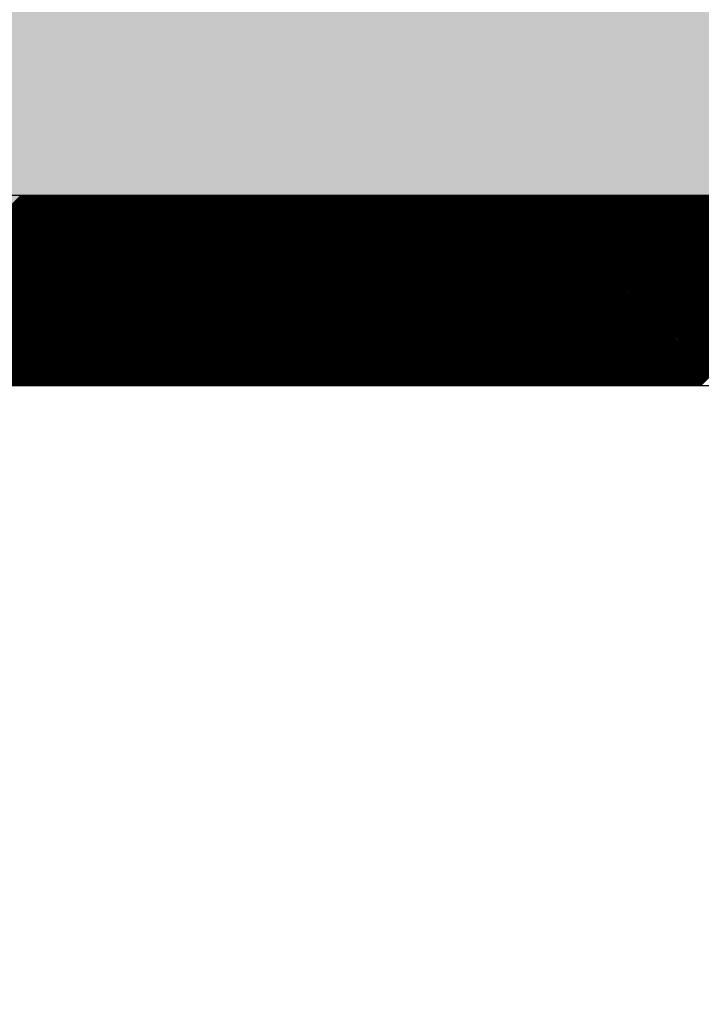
# Model space of a CAD drawing. Extents: x 3940905 to 4145695, y 925352 to 1109797.
# Tile 266 of 656: x 3980066 to 3980155, y 1099017 to 1099146. Entities that reach past the tile are written whole.
import ezdxf

# ---------------------------------------------------------------- set-up
doc = ezdxf.new("R2010")
doc.units = 0
doc.header["$LTSCALE"] = 750
doc.header["$MEASUREMENT"] = 0
doc.layers.get('0').update_dxf_attribs({"linetype": 'CONTINUOUS', "lineweight": 0})
doc.layers.add('CKD Equipments', color=252, linetype='CONTINUOUS', lineweight=0)
doc.layers.add('COLUMN', color=1, linetype='CONTINUOUS', lineweight=9)

# ---------------------------------------------------------------- blocks, each defined once
blk = doc.blocks.new('COLUMN')
at = {"layer": 'COLUMN'}
h = blk.add_hatch(color=1, dxfattribs=at)
h.dxf.hatch_style = 1
h.paths.add_polyline_path([(2683498.96, 965771.06), (2684447.96, 965771.06), (2684447.96, 965331.06), (2683498.96, 965331.06)])
h.paths.add_polyline_path([(2684237.96, 970191.06), (2683498.96, 970191.06), (2683498.96, 969191.06), (2684237.96, 969191.06)])
h.paths.add_polyline_path([(2687442.96, 969266.06), (2687037.96, 969266.06), (2687037.96, 970031.06), (2687442.96, 970031.06)])
h.paths.add_polyline_path([(2687107.96, 972041.45), (2687643.96, 972041.45), (2687643.96, 971756.06), (2687107.96, 971756.06)])
h.paths.add_polyline_path([(2683498.96, 973491.06), (2684407.96, 973491.06), (2684407.96, 973041.06), (2683498.96, 973041.06)])
h.paths.add_polyline_path([(2683648.96, 975761.06), (2683977.96, 975761.06), (2683977.96, 975211.06), (2683648.96, 975211.06)])
h.paths.add_polyline_path([(2686977.96, 975811.06), (2687727.96, 975811.06), (2687727.96, 975476.06), (2686977.96, 975476.06)])
h.paths.add_polyline_path([(2689868.96, 975851.06), (2689027.96, 975851.06), (2689027.96, 975556.06), (2689868.96, 975556.06)])
h.paths.add_polyline_path([(2686977.96, 973346.06), (2687643.96, 973346.06), (2687643.96, 973116.06), (2686977.96, 973116.06)])
h.paths.add_polyline_path([(2683823.96, 977646.06), (2684028.96, 977646.06), (2684028.96, 977211.06), (2683823.96, 977211.06)])
h.paths.add_polyline_path([(2683823.96, 979911.06), (2684103.96, 979911.06), (2684103.96, 980241.06), (2683823.96, 980241.06)])
h.paths.add_polyline_path([(2687803.96, 979891.06), (2688003.96, 979891.06), (2688003.96, 980241.06), (2687803.96, 980241.06)])
h.paths.add_polyline_path([(2691583.96, 979836.06), (2692013.96, 979836.06), (2692013.96, 980241.06), (2691583.96, 980241.06)])
h.paths.add_polyline_path([(2691695.96, 977346.06), (2692013.96, 977346.06), (2692013.96, 976786.06), (2691695.96, 976786.06)])
h.paths.add_polyline_path([(2687442.96, 965841.06), (2686812.96, 965841.06), (2686812.96, 965401.06), (2687442.96, 965401.06)])
h.paths.add_polyline_path([(2687467.96, 963421.06), (2686702.96, 963421.06), (2686702.96, 962976.06), (2687467.96, 962976.06)])
h.paths.add_polyline_path([(2684167.96, 963191.06), (2683398.96, 963191.06), (2683398.96, 962446.06), (2684167.96, 962446.06)])
h.paths.add_polyline_path([(2684447.96, 958916.06), (2683398.96, 958916.06), (2683398.96, 959356.06), (2684447.96, 959356.06)])
h.paths.add_polyline_path([(2684447.96, 957356.06), (2683413.96, 957356.06), (2683413.96, 956916.06), (2684447.96, 956916.06)])
h.paths.add_polyline_path([(2687457.96, 957436.06), (2686707.96, 957436.06), (2686707.96, 956996.06), (2687457.96, 956996.06)])
h.paths.add_polyline_path([(2687452.96, 959516.06), (2686692.96, 959516.06), (2686692.96, 959086.06), (2687452.96, 959086.06)])
h.paths.add_polyline_path([(2683413.96, 953326.06), (2684312.96, 953326.06), (2684312.96, 953776.06), (2683413.96, 953776.06)])
h.paths.add_polyline_path([(2683293.96, 952396.06), (2683767.96, 952396.06), (2683767.96, 951976.06), (2683293.96, 951976.06)])
h.paths.add_polyline_path([(2682463.96, 977841.06), (2681833.96, 977841.06), (2681833.96, 977051.06), (2682463.96, 977051.06)])
at = {"color": 2}
blk.add_lwpolyline([(2682463.96, 977841.06), (2681833.96, 977841.06), (2681833.96, 977051.06), (2682463.96, 977051.06)], close=True, dxfattribs=at)
at = {"layer": 'COLUMN', "color": 1}
blk.add_lwpolyline([(2682463.96, 977841.06), (2681833.96, 977841.06), (2681833.96, 977051.06), (2682463.96, 977051.06)], close=True, dxfattribs=at)

msp = doc.modelspace()

# ---------------------------------------------------------------- linework, layer by layer
at = {"layer": 'CKD Equipments', "lineweight": -2, "ltscale": 0.2}
for p, q in [((3980462.62, 1099123.33), (3979797.62, 1099123.33)), ((3980462.62, 1099123.33), (3979797.62, 1099123.33)), ((3980437.62, 1099098.33), (3979822.62, 1099098.33))]:
    msp.add_line(p, q, dxfattribs=at)
at = {"layer": 'CKD Equipments', "color": 43, "linetype": 'Continuous', "lineweight": -2, "ltscale": 0.2}
for p, q in [((3980041.17, 1099098.33), (3980066.17, 1099123.33)), ((3980041.34, 1099098.33), (3980066.34, 1099123.33)), ((3980041.52, 1099098.33), (3980066.52, 1099123.33)), ((3980041.7, 1099098.33), (3980066.7, 1099123.33)), ((3980041.87, 1099098.33), (3980066.87, 1099123.33)), ((3980042.05, 1099098.33), (3980067.05, 1099123.33)), ((3980042.23, 1099098.33), (3980067.23, 1099123.33)), ((3980042.4, 1099098.33), (3980067.4, 1099123.33)), ((3980042.58, 1099098.33), (3980067.58, 1099123.33)), ((3980042.76, 1099098.33), (3980067.76, 1099123.33)), ((3980042.94, 1099098.33), (3980067.94, 1099123.33)), ((3980043.11, 1099098.33), (3980068.11, 1099123.33)), ((3980043.29, 1099098.33), (3980068.29, 1099123.33)), ((3980043.47, 1099098.33), (3980068.47, 1099123.33)), ((3980043.64, 1099098.33), (3980068.64, 1099123.33)), ((3980043.82, 1099098.33), (3980068.82, 1099123.33)), ((3980044, 1099098.33), (3980069, 1099123.33)), ((3980044.17, 1099098.33), (3980069.17, 1099123.33)), ((3980044.35, 1099098.33), (3980069.35, 1099123.33)), ((3980044.53, 1099098.33), (3980069.53, 1099123.33)), ((3980044.7, 1099098.33), (3980069.7, 1099123.33)), ((3980044.88, 1099098.33), (3980069.88, 1099123.33)), ((3980045.06, 1099098.33), (3980070.06, 1099123.33)), ((3980045.23, 1099098.33), (3980070.23, 1099123.33)), ((3980045.41, 1099098.33), (3980070.41, 1099123.33)), ((3980045.59, 1099098.33), (3980070.59, 1099123.33)), ((3980045.76, 1099098.33), (3980070.76, 1099123.33)), ((3980045.94, 1099098.33), (3980070.94, 1099123.33)), ((3980046.12, 1099098.33), (3980071.12, 1099123.33)), ((3980046.29, 1099098.33), (3980071.29, 1099123.33)), ((3980046.47, 1099098.33), (3980071.47, 1099123.33)), ((3980046.65, 1099098.33), (3980071.65, 1099123.33)), ((3980046.82, 1099098.33), (3980071.82, 1099123.33)), ((3980047, 1099098.33), (3980072, 1099123.33)), ((3980047.18, 1099098.33), (3980072.18, 1099123.33)), ((3980047.35, 1099098.33), (3980072.35, 1099123.33)), ((3980047.53, 1099098.33), (3980072.53, 1099123.33)), ((3980047.71, 1099098.33), (3980072.71, 1099123.33)), ((3980047.88, 1099098.33), (3980072.88, 1099123.33)), ((3980048.06, 1099098.33), (3980073.06, 1099123.33)), ((3980048.24, 1099098.33), (3980073.24, 1099123.33)), ((3980048.42, 1099098.33), (3980073.42, 1099123.33)), ((3980048.59, 1099098.33), (3980073.59, 1099123.33)), ((3980048.77, 1099098.33), (3980073.77, 1099123.33)), ((3980048.95, 1099098.33), (3980073.95, 1099123.33)), ((3980049.12, 1099098.33), (3980074.12, 1099123.33)), ((3980049.3, 1099098.33), (3980074.3, 1099123.33)), ((3980049.48, 1099098.33), (3980074.48, 1099123.33)), ((3980049.65, 1099098.33), (3980074.65, 1099123.33)), ((3980049.83, 1099098.33), (3980074.83, 1099123.33)), ((3980050.01, 1099098.33), (3980075.01, 1099123.33)), ((3980050.18, 1099098.33), (3980075.18, 1099123.33)), ((3980050.36, 1099098.33), (3980075.36, 1099123.33)), ((3980050.54, 1099098.33), (3980075.54, 1099123.33)), ((3980050.71, 1099098.33), (3980075.71, 1099123.33)), ((3980050.89, 1099098.33), (3980075.89, 1099123.33)), ((3980051.07, 1099098.33), (3980076.07, 1099123.33)), ((3980051.24, 1099098.33), (3980076.24, 1099123.33)), ((3980051.42, 1099098.33), (3980076.42, 1099123.33)), ((3980051.6, 1099098.33), (3980076.6, 1099123.33)), ((3980051.77, 1099098.33), (3980076.77, 1099123.33)), ((3980051.95, 1099098.33), (3980076.95, 1099123.33)), ((3980052.13, 1099098.33), (3980077.13, 1099123.33)), ((3980052.3, 1099098.33), (3980077.3, 1099123.33)), ((3980052.48, 1099098.33), (3980077.48, 1099123.33)), ((3980052.66, 1099098.33), (3980077.66, 1099123.33)), ((3980052.83, 1099098.33), (3980077.83, 1099123.33)), ((3980053.01, 1099098.33), (3980078.01, 1099123.33)), ((3980053.19, 1099098.33), (3980078.19, 1099123.33)), ((3980053.36, 1099098.33), (3980078.36, 1099123.33)), ((3980053.54, 1099098.33), (3980078.54, 1099123.33)), ((3980053.72, 1099098.33), (3980078.72, 1099123.33)), ((3980053.9, 1099098.33), (3980078.9, 1099123.33)), ((3980054.07, 1099098.33), (3980079.07, 1099123.33)), ((3980054.25, 1099098.33), (3980079.25, 1099123.33)), ((3980054.43, 1099098.33), (3980079.43, 1099123.33)), ((3980054.6, 1099098.33), (3980079.6, 1099123.33)), ((3980054.78, 1099098.33), (3980079.78, 1099123.33)), ((3980054.96, 1099098.33), (3980079.96, 1099123.33)), ((3980055.13, 1099098.33), (3980080.13, 1099123.33)), ((3980055.31, 1099098.33), (3980080.31, 1099123.33)), ((3980055.49, 1099098.33), (3980080.49, 1099123.33)), ((3980055.66, 1099098.33), (3980080.66, 1099123.33)), ((3980055.84, 1099098.33), (3980080.84, 1099123.33)), ((3980056.02, 1099098.33), (3980081.02, 1099123.33)), ((3980056.19, 1099098.33), (3980081.19, 1099123.33)), ((3980056.37, 1099098.33), (3980081.37, 1099123.33)), ((3980056.55, 1099098.33), (3980081.55, 1099123.33)), ((3980056.72, 1099098.33), (3980081.72, 1099123.33)), ((3980056.9, 1099098.33), (3980081.9, 1099123.33)), ((3980057.08, 1099098.33), (3980082.08, 1099123.33)), ((3980057.25, 1099098.33), (3980082.25, 1099123.33)), ((3980057.43, 1099098.33), (3980082.43, 1099123.33)), ((3980057.61, 1099098.33), (3980082.61, 1099123.33)), ((3980057.78, 1099098.33), (3980082.78, 1099123.33)), ((3980057.96, 1099098.33), (3980082.96, 1099123.33)), ((3980058.14, 1099098.33), (3980083.14, 1099123.33)), ((3980058.31, 1099098.33), (3980083.31, 1099123.33)), ((3980058.49, 1099098.33), (3980083.49, 1099123.33)), ((3980058.67, 1099098.33), (3980083.67, 1099123.33)), ((3980058.85, 1099098.33), (3980083.85, 1099123.33)), ((3980059.02, 1099098.33), (3980084.02, 1099123.33)), ((3980059.2, 1099098.33), (3980084.2, 1099123.33)), ((3980059.38, 1099098.33), (3980084.38, 1099123.33)), ((3980059.55, 1099098.33), (3980084.55, 1099123.33)), ((3980059.73, 1099098.33), (3980084.73, 1099123.33)), ((3980059.91, 1099098.33), (3980084.91, 1099123.33)), ((3980060.08, 1099098.33), (3980085.08, 1099123.33)), ((3980060.26, 1099098.33), (3980085.26, 1099123.33)), ((3980060.44, 1099098.33), (3980085.44, 1099123.33)), ((3980060.61, 1099098.33), (3980085.61, 1099123.33)), ((3980060.79, 1099098.33), (3980085.79, 1099123.33)), ((3980060.97, 1099098.33), (3980085.97, 1099123.33)), ((3980061.14, 1099098.33), (3980086.14, 1099123.33)), ((3980061.32, 1099098.33), (3980086.32, 1099123.33)), ((3980061.5, 1099098.33), (3980086.5, 1099123.33)), ((3980061.67, 1099098.33), (3980086.67, 1099123.33)), ((3980061.85, 1099098.33), (3980086.85, 1099123.33)), ((3980062.03, 1099098.33), (3980087.03, 1099123.33)), ((3980062.2, 1099098.33), (3980087.2, 1099123.33)), ((3980062.38, 1099098.33), (3980087.38, 1099123.33)), ((3980062.56, 1099098.33), (3980087.56, 1099123.33)), ((3980062.73, 1099098.33), (3980087.73, 1099123.33)), ((3980062.91, 1099098.33), (3980087.91, 1099123.33)), ((3980063.09, 1099098.33), (3980088.09, 1099123.33)), ((3980063.26, 1099098.33), (3980088.26, 1099123.33)), ((3980063.44, 1099098.33), (3980088.44, 1099123.33)), ((3980063.62, 1099098.33), (3980088.62, 1099123.33)), ((3980063.79, 1099098.33), (3980088.79, 1099123.33)), ((3980063.97, 1099098.33), (3980088.97, 1099123.33)), ((3980064.15, 1099098.33), (3980089.15, 1099123.33)), ((3980064.33, 1099098.33), (3980089.33, 1099123.33)), ((3980064.5, 1099098.33), (3980089.5, 1099123.33)), ((3980064.68, 1099098.33), (3980089.68, 1099123.33)), ((3980064.86, 1099098.33), (3980089.86, 1099123.33)), ((3980065.03, 1099098.33), (3980090.03, 1099123.33)), ((3980065.21, 1099098.33), (3980090.21, 1099123.33)), ((3980065.39, 1099098.33), (3980090.39, 1099123.33)), ((3980065.56, 1099098.33), (3980090.56, 1099123.33)), ((3980065.74, 1099098.33), (3980090.74, 1099123.33)), ((3980065.92, 1099098.33), (3980090.92, 1099123.33)), ((3980066.09, 1099098.33), (3980091.09, 1099123.33)), ((3980066.27, 1099098.33), (3980091.27, 1099123.33)), ((3980066.45, 1099098.33), (3980091.45, 1099123.33)), ((3980066.62, 1099098.33), (3980091.62, 1099123.33)), ((3980066.8, 1099098.33), (3980091.8, 1099123.33)), ((3980066.98, 1099098.33), (3980091.98, 1099123.33)), ((3980067.15, 1099098.33), (3980092.15, 1099123.33)), ((3980067.33, 1099098.33), (3980092.33, 1099123.33)), ((3980067.51, 1099098.33), (3980092.51, 1099123.33)), ((3980067.68, 1099098.33), (3980092.68, 1099123.33)), ((3980067.86, 1099098.33), (3980092.86, 1099123.33)), ((3980068.04, 1099098.33), (3980093.04, 1099123.33)), ((3980068.21, 1099098.33), (3980093.21, 1099123.33)), ((3980068.39, 1099098.33), (3980093.39, 1099123.33)), ((3980068.57, 1099098.33), (3980093.57, 1099123.33)), ((3980068.74, 1099098.33), (3980093.74, 1099123.33)), ((3980068.92, 1099098.33), (3980093.92, 1099123.33)), ((3980069.1, 1099098.33), (3980094.1, 1099123.33)), ((3980069.27, 1099098.33), (3980094.27, 1099123.33)), ((3980069.45, 1099098.33), (3980094.45, 1099123.33)), ((3980069.63, 1099098.33), (3980094.63, 1099123.33)), ((3980069.81, 1099098.33), (3980094.81, 1099123.33)), ((3980069.98, 1099098.33), (3980094.98, 1099123.33)), ((3980070.16, 1099098.33), (3980095.16, 1099123.33)), ((3980070.34, 1099098.33), (3980095.34, 1099123.33)), ((3980070.51, 1099098.33), (3980095.51, 1099123.33)), ((3980070.69, 1099098.33), (3980095.69, 1099123.33)), ((3980070.87, 1099098.33), (3980095.87, 1099123.33)), ((3980071.04, 1099098.33), (3980096.04, 1099123.33)), ((3980071.22, 1099098.33), (3980096.22, 1099123.33)), ((3980071.4, 1099098.33), (3980096.4, 1099123.33)), ((3980071.57, 1099098.33), (3980096.57, 1099123.33)), ((3980071.75, 1099098.33), (3980096.75, 1099123.33)), ((3980071.93, 1099098.33), (3980096.93, 1099123.33)), ((3980072.1, 1099098.33), (3980097.1, 1099123.33)), ((3980072.28, 1099098.33), (3980097.28, 1099123.33)), ((3980072.46, 1099098.33), (3980097.46, 1099123.33)), ((3980072.63, 1099098.33), (3980097.63, 1099123.33)), ((3980072.81, 1099098.33), (3980097.81, 1099123.33)), ((3980072.99, 1099098.33), (3980097.99, 1099123.33)), ((3980073.16, 1099098.33), (3980098.16, 1099123.33)), ((3980073.34, 1099098.33), (3980098.34, 1099123.33)), ((3980073.52, 1099098.33), (3980098.52, 1099123.33)), ((3980073.69, 1099098.33), (3980098.69, 1099123.33)), ((3980073.87, 1099098.33), (3980098.87, 1099123.33)), ((3980074.05, 1099098.33), (3980099.05, 1099123.33)), ((3980074.22, 1099098.33), (3980099.22, 1099123.33)), ((3980074.4, 1099098.33), (3980099.4, 1099123.33)), ((3980074.58, 1099098.33), (3980099.58, 1099123.33)), ((3980074.75, 1099098.33), (3980099.75, 1099123.33)), ((3980074.93, 1099098.33), (3980099.93, 1099123.33)), ((3980075.11, 1099098.33), (3980100.11, 1099123.33)), ((3980075.29, 1099098.33), (3980100.29, 1099123.33)), ((3980075.46, 1099098.33), (3980100.46, 1099123.33)), ((3980075.64, 1099098.33), (3980100.64, 1099123.33)), ((3980075.82, 1099098.33), (3980100.82, 1099123.33)), ((3980075.99, 1099098.33), (3980100.99, 1099123.33)), ((3980076.17, 1099098.33), (3980101.17, 1099123.33)), ((3980076.35, 1099098.33), (3980101.35, 1099123.33)), ((3980076.52, 1099098.33), (3980101.52, 1099123.33)), ((3980076.7, 1099098.33), (3980101.7, 1099123.33)), ((3980076.88, 1099098.33), (3980101.88, 1099123.33)), ((3980077.05, 1099098.33), (3980102.05, 1099123.33)), ((3980077.23, 1099098.33), (3980102.23, 1099123.33)), ((3980077.41, 1099098.33), (3980102.41, 1099123.33)), ((3980077.58, 1099098.33), (3980102.58, 1099123.33)), ((3980077.76, 1099098.33), (3980102.76, 1099123.33)), ((3980077.94, 1099098.33), (3980102.94, 1099123.33)), ((3980078.11, 1099098.33), (3980103.11, 1099123.33)), ((3980078.29, 1099098.33), (3980103.29, 1099123.33)), ((3980078.47, 1099098.33), (3980103.47, 1099123.33)), ((3980078.64, 1099098.33), (3980103.64, 1099123.33)), ((3980078.82, 1099098.33), (3980103.82, 1099123.33)), ((3980079, 1099098.33), (3980104, 1099123.33)), ((3980079.17, 1099098.33), (3980104.17, 1099123.33)), ((3980079.35, 1099098.33), (3980104.35, 1099123.33)), ((3980079.53, 1099098.33), (3980104.53, 1099123.33)), ((3980079.7, 1099098.33), (3980104.7, 1099123.33)), ((3980079.88, 1099098.33), (3980104.88, 1099123.33)), ((3980080.06, 1099098.33), (3980105.06, 1099123.33)), ((3980080.24, 1099098.33), (3980105.24, 1099123.33)), ((3980080.41, 1099098.33), (3980105.41, 1099123.33)), ((3980080.59, 1099098.33), (3980105.59, 1099123.33)), ((3980080.77, 1099098.33), (3980105.77, 1099123.33)), ((3980080.94, 1099098.33), (3980105.94, 1099123.33)), ((3980081.12, 1099098.33), (3980106.12, 1099123.33)), ((3980081.3, 1099098.33), (3980106.3, 1099123.33)), ((3980081.47, 1099098.33), (3980106.47, 1099123.33)), ((3980081.65, 1099098.33), (3980106.65, 1099123.33)), ((3980081.83, 1099098.33), (3980106.83, 1099123.33)), ((3980082, 1099098.33), (3980107, 1099123.33)), ((3980082.18, 1099098.33), (3980107.18, 1099123.33)), ((3980082.36, 1099098.33), (3980107.36, 1099123.33)), ((3980082.53, 1099098.33), (3980107.53, 1099123.33)), ((3980082.71, 1099098.33), (3980107.71, 1099123.33)), ((3980082.89, 1099098.33), (3980107.89, 1099123.33)), ((3980083.06, 1099098.33), (3980108.06, 1099123.33)), ((3980083.24, 1099098.33), (3980108.24, 1099123.33)), ((3980083.42, 1099098.33), (3980108.42, 1099123.33)), ((3980083.59, 1099098.33), (3980108.59, 1099123.33)), ((3980083.77, 1099098.33), (3980108.77, 1099123.33)), ((3980083.95, 1099098.33), (3980108.95, 1099123.33)), ((3980084.12, 1099098.33), (3980109.12, 1099123.33)), ((3980084.3, 1099098.33), (3980109.3, 1099123.33)), ((3980084.48, 1099098.33), (3980109.48, 1099123.33)), ((3980084.65, 1099098.33), (3980109.65, 1099123.33)), ((3980084.83, 1099098.33), (3980109.83, 1099123.33)), ((3980085.01, 1099098.33), (3980110.01, 1099123.33)), ((3980085.18, 1099098.33), (3980110.18, 1099123.33)), ((3980085.36, 1099098.33), (3980110.36, 1099123.33)), ((3980085.54, 1099098.33), (3980110.54, 1099123.33)), ((3980085.72, 1099098.33), (3980110.72, 1099123.33)), ((3980085.89, 1099098.33), (3980110.89, 1099123.33)), ((3980086.07, 1099098.33), (3980111.07, 1099123.33)), ((3980086.25, 1099098.33), (3980111.25, 1099123.33)), ((3980086.42, 1099098.33), (3980111.42, 1099123.33)), ((3980086.6, 1099098.33), (3980111.6, 1099123.33)), ((3980086.78, 1099098.33), (3980111.78, 1099123.33)), ((3980086.95, 1099098.33), (3980111.95, 1099123.33)), ((3980087.13, 1099098.33), (3980112.13, 1099123.33)), ((3980087.31, 1099098.33), (3980112.31, 1099123.33)), ((3980087.48, 1099098.33), (3980112.48, 1099123.33)), ((3980087.66, 1099098.33), (3980112.66, 1099123.33)), ((3980087.84, 1099098.33), (3980112.84, 1099123.33)), ((3980088.01, 1099098.33), (3980113.01, 1099123.33)), ((3980088.19, 1099098.33), (3980113.19, 1099123.33)), ((3980088.37, 1099098.33), (3980113.37, 1099123.33)), ((3980088.54, 1099098.33), (3980113.54, 1099123.33)), ((3980088.72, 1099098.33), (3980113.72, 1099123.33)), ((3980088.9, 1099098.33), (3980113.9, 1099123.33)), ((3980089.07, 1099098.33), (3980114.07, 1099123.33)), ((3980089.25, 1099098.33), (3980114.25, 1099123.33)), ((3980089.43, 1099098.33), (3980114.43, 1099123.33)), ((3980089.6, 1099098.33), (3980114.6, 1099123.33)), ((3980089.78, 1099098.33), (3980114.78, 1099123.33)), ((3980089.96, 1099098.33), (3980114.96, 1099123.33)), ((3980090.13, 1099098.33), (3980115.13, 1099123.33)), ((3980090.31, 1099098.33), (3980115.31, 1099123.33)), ((3980090.49, 1099098.33), (3980115.49, 1099123.33)), ((3980090.66, 1099098.33), (3980115.66, 1099123.33)), ((3980090.84, 1099098.33), (3980115.84, 1099123.33)), ((3980091.02, 1099098.33), (3980116.02, 1099123.33)), ((3980091.2, 1099098.33), (3980116.2, 1099123.33)), ((3980091.37, 1099098.33), (3980116.37, 1099123.33)), ((3980091.55, 1099098.33), (3980116.55, 1099123.33)), ((3980091.73, 1099098.33), (3980116.73, 1099123.33)), ((3980091.9, 1099098.33), (3980116.9, 1099123.33)), ((3980092.08, 1099098.33), (3980117.08, 1099123.33)), ((3980092.26, 1099098.33), (3980117.26, 1099123.33)), ((3980092.43, 1099098.33), (3980117.43, 1099123.33)), ((3980092.61, 1099098.33), (3980117.61, 1099123.33)), ((3980092.79, 1099098.33), (3980117.79, 1099123.33)), ((3980092.96, 1099098.33), (3980117.96, 1099123.33)), ((3980093.14, 1099098.33), (3980118.14, 1099123.33)), ((3980093.32, 1099098.33), (3980118.32, 1099123.33)), ((3980093.49, 1099098.33), (3980118.49, 1099123.33)), ((3980093.67, 1099098.33), (3980118.67, 1099123.33)), ((3980093.85, 1099098.33), (3980118.85, 1099123.33)), ((3980094.02, 1099098.33), (3980119.02, 1099123.33)), ((3980094.2, 1099098.33), (3980119.2, 1099123.33)), ((3980094.38, 1099098.33), (3980119.38, 1099123.33)), ((3980094.55, 1099098.33), (3980119.55, 1099123.33)), ((3980094.73, 1099098.33), (3980119.73, 1099123.33)), ((3980094.91, 1099098.33), (3980119.91, 1099123.33)), ((3980095.08, 1099098.33), (3980120.08, 1099123.33)), ((3980095.26, 1099098.33), (3980120.26, 1099123.33)), ((3980095.44, 1099098.33), (3980120.44, 1099123.33)), ((3980095.61, 1099098.33), (3980120.61, 1099123.33)), ((3980095.79, 1099098.33), (3980120.79, 1099123.33)), ((3980095.97, 1099098.33), (3980120.97, 1099123.33)), ((3980096.14, 1099098.33), (3980121.14, 1099123.33)), ((3980096.32, 1099098.33), (3980121.32, 1099123.33)), ((3980096.5, 1099098.33), (3980121.5, 1099123.33)), ((3980096.68, 1099098.33), (3980121.68, 1099123.33)), ((3980096.85, 1099098.33), (3980121.85, 1099123.33)), ((3980097.03, 1099098.33), (3980122.03, 1099123.33)), ((3980097.21, 1099098.33), (3980122.21, 1099123.33)), ((3980097.38, 1099098.33), (3980122.38, 1099123.33)), ((3980097.56, 1099098.33), (3980122.56, 1099123.33)), ((3980097.74, 1099098.33), (3980122.74, 1099123.33)), ((3980097.91, 1099098.33), (3980122.91, 1099123.33)), ((3980098.09, 1099098.33), (3980123.09, 1099123.33)), ((3980098.27, 1099098.33), (3980123.27, 1099123.33)), ((3980098.44, 1099098.33), (3980123.44, 1099123.33)), ((3980098.62, 1099098.33), (3980123.62, 1099123.33)), ((3980098.8, 1099098.33), (3980123.8, 1099123.33)), ((3980098.97, 1099098.33), (3980123.97, 1099123.33)), ((3980099.15, 1099098.33), (3980124.15, 1099123.33)), ((3980099.33, 1099098.33), (3980124.33, 1099123.33)), ((3980099.5, 1099098.33), (3980124.5, 1099123.33)), ((3980099.68, 1099098.33), (3980124.68, 1099123.33)), ((3980099.86, 1099098.33), (3980124.86, 1099123.33)), ((3980100.03, 1099098.33), (3980125.03, 1099123.33)), ((3980100.21, 1099098.33), (3980125.21, 1099123.33)), ((3980100.39, 1099098.33), (3980125.39, 1099123.33)), ((3980100.56, 1099098.33), (3980125.56, 1099123.33)), ((3980100.74, 1099098.33), (3980125.74, 1099123.33)), ((3980100.92, 1099098.33), (3980125.92, 1099123.33)), ((3980101.09, 1099098.33), (3980126.09, 1099123.33)), ((3980101.27, 1099098.33), (3980126.27, 1099123.33)), ((3980101.45, 1099098.33), (3980126.45, 1099123.33)), ((3980101.63, 1099098.33), (3980126.63, 1099123.33)), ((3980101.8, 1099098.33), (3980126.8, 1099123.33)), ((3980101.98, 1099098.33), (3980126.98, 1099123.33)), ((3980102.16, 1099098.33), (3980127.16, 1099123.33)), ((3980102.33, 1099098.33), (3980127.33, 1099123.33)), ((3980102.51, 1099098.33), (3980127.51, 1099123.33)), ((3980102.69, 1099098.33), (3980127.69, 1099123.33)), ((3980102.86, 1099098.33), (3980127.86, 1099123.33)), ((3980103.04, 1099098.33), (3980128.04, 1099123.33)), ((3980103.22, 1099098.33), (3980128.22, 1099123.33)), ((3980103.39, 1099098.33), (3980128.39, 1099123.33)), ((3980103.57, 1099098.33), (3980128.57, 1099123.33)), ((3980103.75, 1099098.33), (3980128.75, 1099123.33)), ((3980103.92, 1099098.33), (3980128.92, 1099123.33)), ((3980104.1, 1099098.33), (3980129.1, 1099123.33)), ((3980104.28, 1099098.33), (3980129.28, 1099123.33)), ((3980104.45, 1099098.33), (3980129.45, 1099123.33)), ((3980104.63, 1099098.33), (3980129.63, 1099123.33)), ((3980104.81, 1099098.33), (3980129.81, 1099123.33)), ((3980104.98, 1099098.33), (3980129.98, 1099123.33)), ((3980105.16, 1099098.33), (3980130.16, 1099123.33)), ((3980105.34, 1099098.33), (3980130.34, 1099123.33)), ((3980105.51, 1099098.33), (3980130.51, 1099123.33)), ((3980105.69, 1099098.33), (3980130.69, 1099123.33)), ((3980105.87, 1099098.33), (3980130.87, 1099123.33)), ((3980106.04, 1099098.33), (3980131.04, 1099123.33)), ((3980106.22, 1099098.33), (3980131.22, 1099123.33)), ((3980106.4, 1099098.33), (3980131.4, 1099123.33)), ((3980106.57, 1099098.33), (3980131.57, 1099123.33)), ((3980106.75, 1099098.33), (3980131.75, 1099123.33)), ((3980106.93, 1099098.33), (3980131.93, 1099123.33)), ((3980107.11, 1099098.33), (3980132.11, 1099123.33)), ((3980107.28, 1099098.33), (3980132.28, 1099123.33)), ((3980107.46, 1099098.33), (3980132.46, 1099123.33)), ((3980107.64, 1099098.33), (3980132.64, 1099123.33)), ((3980107.81, 1099098.33), (3980132.81, 1099123.33)), ((3980107.99, 1099098.33), (3980132.99, 1099123.33)), ((3980108.17, 1099098.33), (3980133.17, 1099123.33)), ((3980108.34, 1099098.33), (3980133.34, 1099123.33)), ((3980108.52, 1099098.33), (3980133.52, 1099123.33)), ((3980108.7, 1099098.33), (3980133.7, 1099123.33)), ((3980108.87, 1099098.33), (3980133.87, 1099123.33)), ((3980109.05, 1099098.33), (3980134.05, 1099123.33)), ((3980109.23, 1099098.33), (3980134.23, 1099123.33)), ((3980109.4, 1099098.33), (3980134.4, 1099123.33)), ((3980109.58, 1099098.33), (3980134.58, 1099123.33)), ((3980109.76, 1099098.33), (3980134.76, 1099123.33)), ((3980109.93, 1099098.33), (3980134.93, 1099123.33)), ((3980110.11, 1099098.33), (3980135.11, 1099123.33)), ((3980110.29, 1099098.33), (3980135.29, 1099123.33)), ((3980110.46, 1099098.33), (3980135.46, 1099123.33)), ((3980110.64, 1099098.33), (3980135.64, 1099123.33)), ((3980110.82, 1099098.33), (3980135.82, 1099123.33)), ((3980110.99, 1099098.33), (3980135.99, 1099123.33)), ((3980111.17, 1099098.33), (3980136.17, 1099123.33)), ((3980111.35, 1099098.33), (3980136.35, 1099123.33)), ((3980111.52, 1099098.33), (3980136.52, 1099123.33)), ((3980111.7, 1099098.33), (3980136.7, 1099123.33)), ((3980111.88, 1099098.33), (3980136.88, 1099123.33)), ((3980112.05, 1099098.33), (3980137.05, 1099123.33)), ((3980112.23, 1099098.33), (3980137.23, 1099123.33)), ((3980112.41, 1099098.33), (3980137.41, 1099123.33)), ((3980112.59, 1099098.33), (3980137.59, 1099123.33)), ((3980112.76, 1099098.33), (3980137.76, 1099123.33)), ((3980112.94, 1099098.33), (3980137.94, 1099123.33)), ((3980113.12, 1099098.33), (3980138.12, 1099123.33)), ((3980113.29, 1099098.33), (3980138.29, 1099123.33)), ((3980113.47, 1099098.33), (3980138.47, 1099123.33)), ((3980113.65, 1099098.33), (3980138.65, 1099123.33)), ((3980113.82, 1099098.33), (3980138.82, 1099123.33)), ((3980114, 1099098.33), (3980139, 1099123.33)), ((3980114.18, 1099098.33), (3980139.18, 1099123.33)), ((3980114.35, 1099098.33), (3980139.35, 1099123.33)), ((3980114.53, 1099098.33), (3980139.53, 1099123.33)), ((3980114.71, 1099098.33), (3980139.71, 1099123.33)), ((3980114.88, 1099098.33), (3980139.88, 1099123.33)), ((3980115.06, 1099098.33), (3980140.06, 1099123.33)), ((3980115.24, 1099098.33), (3980140.24, 1099123.33)), ((3980115.41, 1099098.33), (3980140.41, 1099123.33)), ((3980115.59, 1099098.33), (3980140.59, 1099123.33)), ((3980115.77, 1099098.33), (3980140.77, 1099123.33)), ((3980115.94, 1099098.33), (3980140.94, 1099123.33)), ((3980116.12, 1099098.33), (3980141.12, 1099123.33)), ((3980116.3, 1099098.33), (3980141.3, 1099123.33)), ((3980116.47, 1099098.33), (3980141.47, 1099123.33)), ((3980116.65, 1099098.33), (3980141.65, 1099123.33)), ((3980116.83, 1099098.33), (3980141.83, 1099123.33)), ((3980117, 1099098.33), (3980142, 1099123.33)), ((3980117.18, 1099098.33), (3980142.18, 1099123.33)), ((3980117.36, 1099098.33), (3980142.36, 1099123.33)), ((3980117.53, 1099098.33), (3980142.53, 1099123.33)), ((3980117.71, 1099098.33), (3980142.71, 1099123.33)), ((3980117.89, 1099098.33), (3980142.89, 1099123.33)), ((3980118.07, 1099098.33), (3980143.07, 1099123.33)), ((3980118.24, 1099098.33), (3980143.24, 1099123.33)), ((3980118.42, 1099098.33), (3980143.42, 1099123.33)), ((3980118.6, 1099098.33), (3980143.6, 1099123.33)), ((3980118.77, 1099098.33), (3980143.77, 1099123.33)), ((3980118.95, 1099098.33), (3980143.95, 1099123.33)), ((3980119.13, 1099098.33), (3980144.13, 1099123.33)), ((3980119.3, 1099098.33), (3980144.3, 1099123.33)), ((3980119.48, 1099098.33), (3980144.48, 1099123.33)), ((3980119.66, 1099098.33), (3980144.66, 1099123.33)), ((3980119.83, 1099098.33), (3980144.83, 1099123.33)), ((3980120.01, 1099098.33), (3980145.01, 1099123.33)), ((3980120.19, 1099098.33), (3980145.19, 1099123.33)), ((3980120.36, 1099098.33), (3980145.36, 1099123.33)), ((3980120.54, 1099098.33), (3980145.54, 1099123.33)), ((3980120.72, 1099098.33), (3980145.72, 1099123.33)), ((3980120.89, 1099098.33), (3980145.89, 1099123.33)), ((3980121.07, 1099098.33), (3980146.07, 1099123.33)), ((3980121.25, 1099098.33), (3980146.25, 1099123.33)), ((3980121.42, 1099098.33), (3980146.42, 1099123.33)), ((3980121.6, 1099098.33), (3980146.6, 1099123.33)), ((3980121.78, 1099098.33), (3980146.78, 1099123.33)), ((3980121.95, 1099098.33), (3980146.95, 1099123.33)), ((3980122.13, 1099098.33), (3980147.13, 1099123.33)), ((3980122.31, 1099098.33), (3980147.31, 1099123.33)), ((3980122.48, 1099098.33), (3980147.48, 1099123.33)), ((3980122.66, 1099098.33), (3980147.66, 1099123.33)), ((3980122.84, 1099098.33), (3980147.84, 1099123.33)), ((3980123.01, 1099098.33), (3980148.01, 1099123.33)), ((3980123.19, 1099098.33), (3980148.19, 1099123.33)), ((3980123.37, 1099098.33), (3980148.37, 1099123.33)), ((3980123.55, 1099098.33), (3980148.55, 1099123.33)), ((3980123.72, 1099098.33), (3980148.72, 1099123.33)), ((3980123.9, 1099098.33), (3980148.9, 1099123.33)), ((3980124.08, 1099098.33), (3980149.08, 1099123.33)), ((3980124.25, 1099098.33), (3980149.25, 1099123.33)), ((3980124.43, 1099098.33), (3980149.43, 1099123.33)), ((3980124.61, 1099098.33), (3980149.61, 1099123.33)), ((3980124.78, 1099098.33), (3980149.78, 1099123.33)), ((3980124.96, 1099098.33), (3980149.96, 1099123.33)), ((3980125.14, 1099098.33), (3980150.14, 1099123.33)), ((3980125.31, 1099098.33), (3980150.31, 1099123.33)), ((3980125.49, 1099098.33), (3980150.49, 1099123.33)), ((3980125.67, 1099098.33), (3980150.67, 1099123.33)), ((3980125.84, 1099098.33), (3980150.84, 1099123.33)), ((3980126.02, 1099098.33), (3980151.02, 1099123.33)), ((3980126.2, 1099098.33), (3980151.2, 1099123.33)), ((3980126.37, 1099098.33), (3980151.37, 1099123.33)), ((3980126.55, 1099098.33), (3980151.55, 1099123.33)), ((3980126.73, 1099098.33), (3980151.73, 1099123.33)), ((3980126.9, 1099098.33), (3980151.9, 1099123.33)), ((3980127.08, 1099098.33), (3980152.08, 1099123.33)), ((3980127.26, 1099098.33), (3980152.26, 1099123.33)), ((3980127.43, 1099098.33), (3980152.43, 1099123.33)), ((3980127.61, 1099098.33), (3980152.61, 1099123.33)), ((3980127.79, 1099098.33), (3980152.79, 1099123.33)), ((3980127.96, 1099098.33), (3980152.96, 1099123.33)), ((3980128.14, 1099098.33), (3980153.14, 1099123.33)), ((3980128.32, 1099098.33), (3980153.32, 1099123.33)), ((3980128.5, 1099098.33), (3980153.5, 1099123.33)), ((3980128.67, 1099098.33), (3980153.67, 1099123.33)), ((3980128.85, 1099098.33), (3980153.85, 1099123.33)), ((3980129.03, 1099098.33), (3980154.03, 1099123.33)), ((3980129.2, 1099098.33), (3980154.2, 1099123.33)), ((3980129.38, 1099098.33), (3980154.38, 1099123.33)), ((3980129.56, 1099098.33), (3980154.56, 1099123.33)), ((3980129.73, 1099098.33), (3980154.73, 1099123.33)), ((3980129.91, 1099098.33), (3980154.91, 1099123.33)), ((3980130.09, 1099098.33), (3980155.09, 1099123.33)), ((3980130.26, 1099098.33), (3980155.26, 1099123.33)), ((3980130.44, 1099098.33), (3980155.44, 1099123.33)), ((3980130.62, 1099098.33), (3980155.62, 1099123.33)), ((3980130.79, 1099098.33), (3980155.79, 1099123.33)), ((3980130.97, 1099098.33), (3980155.97, 1099123.33)), ((3980131.15, 1099098.33), (3980156.15, 1099123.33)), ((3980131.32, 1099098.33), (3980156.32, 1099123.33)), ((3980131.5, 1099098.33), (3980156.5, 1099123.33)), ((3980131.68, 1099098.33), (3980156.68, 1099123.33)), ((3980131.85, 1099098.33), (3980156.85, 1099123.33)), ((3980132.03, 1099098.33), (3980157.03, 1099123.33)), ((3980132.21, 1099098.33), (3980157.21, 1099123.33)), ((3980132.38, 1099098.33), (3980157.38, 1099123.33)), ((3980132.56, 1099098.33), (3980157.56, 1099123.33)), ((3980132.74, 1099098.33), (3980157.74, 1099123.33)), ((3980132.91, 1099098.33), (3980157.91, 1099123.33)), ((3980133.09, 1099098.33), (3980158.09, 1099123.33)), ((3980133.27, 1099098.33), (3980158.27, 1099123.33)), ((3980133.44, 1099098.33), (3980158.44, 1099123.33)), ((3980133.62, 1099098.33), (3980158.62, 1099123.33)), ((3980133.8, 1099098.33), (3980158.8, 1099123.33)), ((3980133.98, 1099098.33), (3980158.98, 1099123.33)), ((3980134.15, 1099098.33), (3980159.15, 1099123.33)), ((3980134.33, 1099098.33), (3980159.33, 1099123.33)), ((3980134.51, 1099098.33), (3980159.51, 1099123.33)), ((3980134.68, 1099098.33), (3980159.68, 1099123.33)), ((3980134.86, 1099098.33), (3980159.86, 1099123.33)), ((3980135.04, 1099098.33), (3980160.04, 1099123.33)), ((3980135.21, 1099098.33), (3980160.21, 1099123.33)), ((3980135.39, 1099098.33), (3980160.39, 1099123.33)), ((3980135.57, 1099098.33), (3980160.57, 1099123.33)), ((3980135.74, 1099098.33), (3980160.74, 1099123.33)), ((3980135.92, 1099098.33), (3980160.92, 1099123.33)), ((3980136.1, 1099098.33), (3980161.1, 1099123.33)), ((3980136.27, 1099098.33), (3980161.27, 1099123.33)), ((3980136.45, 1099098.33), (3980161.45, 1099123.33)), ((3980136.63, 1099098.33), (3980161.63, 1099123.33)), ((3980136.8, 1099098.33), (3980161.8, 1099123.33)), ((3980136.98, 1099098.33), (3980161.98, 1099123.33)), ((3980137.16, 1099098.33), (3980162.16, 1099123.33)), ((3980137.33, 1099098.33), (3980162.33, 1099123.33)), ((3980137.51, 1099098.33), (3980162.51, 1099123.33)), ((3980137.69, 1099098.33), (3980162.69, 1099123.33)), ((3980137.86, 1099098.33), (3980162.86, 1099123.33)), ((3980138.04, 1099098.33), (3980163.04, 1099123.33)), ((3980138.22, 1099098.33), (3980163.22, 1099123.33)), ((3980138.39, 1099098.33), (3980163.39, 1099123.33)), ((3980138.57, 1099098.33), (3980163.57, 1099123.33)), ((3980138.75, 1099098.33), (3980163.75, 1099123.33)), ((3980138.92, 1099098.33), (3980163.92, 1099123.33)), ((3980139.1, 1099098.33), (3980164.1, 1099123.33)), ((3980139.28, 1099098.33), (3980164.28, 1099123.33)), ((3980139.46, 1099098.33), (3980164.46, 1099123.33)), ((3980139.63, 1099098.33), (3980164.63, 1099123.33)), ((3980139.81, 1099098.33), (3980164.81, 1099123.33)), ((3980139.99, 1099098.33), (3980164.99, 1099123.33)), ((3980140.16, 1099098.33), (3980165.16, 1099123.33)), ((3980140.34, 1099098.33), (3980165.34, 1099123.33)), ((3980140.52, 1099098.33), (3980165.52, 1099123.33)), ((3980140.69, 1099098.33), (3980165.69, 1099123.33)), ((3980140.87, 1099098.33), (3980165.87, 1099123.33)), ((3980141.05, 1099098.33), (3980166.05, 1099123.33)), ((3980141.22, 1099098.33), (3980166.22, 1099123.33)), ((3980141.4, 1099098.33), (3980166.4, 1099123.33)), ((3980141.58, 1099098.33), (3980166.58, 1099123.33)), ((3980141.75, 1099098.33), (3980166.75, 1099123.33)), ((3980141.93, 1099098.33), (3980166.93, 1099123.33)), ((3980142.11, 1099098.33), (3980167.11, 1099123.33)), ((3980142.28, 1099098.33), (3980167.28, 1099123.33)), ((3980142.46, 1099098.33), (3980167.46, 1099123.33)), ((3980142.64, 1099098.33), (3980167.64, 1099123.33)), ((3980142.81, 1099098.33), (3980167.81, 1099123.33)), ((3980142.99, 1099098.33), (3980167.99, 1099123.33)), ((3980143.17, 1099098.33), (3980168.17, 1099123.33)), ((3980143.34, 1099098.33), (3980168.34, 1099123.33)), ((3980143.52, 1099098.33), (3980168.52, 1099123.33)), ((3980143.7, 1099098.33), (3980168.7, 1099123.33)), ((3980143.87, 1099098.33), (3980168.87, 1099123.33)), ((3980144.05, 1099098.33), (3980169.05, 1099123.33)), ((3980144.23, 1099098.33), (3980169.23, 1099123.33)), ((3980144.4, 1099098.33), (3980169.4, 1099123.33)), ((3980144.58, 1099098.33), (3980169.58, 1099123.33)), ((3980144.76, 1099098.33), (3980169.76, 1099123.33)), ((3980144.94, 1099098.33), (3980169.94, 1099123.33)), ((3980145.11, 1099098.33), (3980170.11, 1099123.33)), ((3980145.29, 1099098.33), (3980170.29, 1099123.33)), ((3980145.47, 1099098.33), (3980170.47, 1099123.33)), ((3980145.64, 1099098.33), (3980170.64, 1099123.33)), ((3980145.82, 1099098.33), (3980170.82, 1099123.33)), ((3980146, 1099098.33), (3980171, 1099123.33)), ((3980146.17, 1099098.33), (3980171.17, 1099123.33)), ((3980146.35, 1099098.33), (3980171.35, 1099123.33)), ((3980146.53, 1099098.33), (3980171.53, 1099123.33)), ((3980146.7, 1099098.33), (3980171.7, 1099123.33)), ((3980146.88, 1099098.33), (3980171.88, 1099123.33)), ((3980147.06, 1099098.33), (3980172.06, 1099123.33)), ((3980147.23, 1099098.33), (3980172.23, 1099123.33)), ((3980147.41, 1099098.33), (3980172.41, 1099123.33)), ((3980147.59, 1099098.33), (3980172.59, 1099123.33)), ((3980147.76, 1099098.33), (3980172.76, 1099123.33)), ((3980147.94, 1099098.33), (3980172.94, 1099123.33)), ((3980148.12, 1099098.33), (3980173.12, 1099123.33)), ((3980148.29, 1099098.33), (3980173.29, 1099123.33)), ((3980148.47, 1099098.33), (3980173.47, 1099123.33)), ((3980148.65, 1099098.33), (3980173.65, 1099123.33)), ((3980148.82, 1099098.33), (3980173.82, 1099123.33)), ((3980149, 1099098.33), (3980174, 1099123.33)), ((3980149.18, 1099098.33), (3980174.18, 1099123.33)), ((3980149.35, 1099098.33), (3980174.35, 1099123.33)), ((3980149.53, 1099098.33), (3980174.53, 1099123.33)), ((3980149.71, 1099098.33), (3980174.71, 1099123.33)), ((3980149.89, 1099098.33), (3980174.89, 1099123.33)), ((3980150.06, 1099098.33), (3980175.06, 1099123.33)), ((3980150.24, 1099098.33), (3980175.24, 1099123.33)), ((3980150.42, 1099098.33), (3980175.42, 1099123.33)), ((3980150.59, 1099098.33), (3980175.59, 1099123.33)), ((3980150.77, 1099098.33), (3980175.77, 1099123.33)), ((3980150.95, 1099098.33), (3980175.95, 1099123.33)), ((3980151.12, 1099098.33), (3980176.12, 1099123.33)), ((3980151.3, 1099098.33), (3980176.3, 1099123.33)), ((3980151.48, 1099098.33), (3980176.48, 1099123.33)), ((3980151.65, 1099098.33), (3980176.65, 1099123.33)), ((3980151.83, 1099098.33), (3980176.83, 1099123.33)), ((3980152.01, 1099098.33), (3980177.01, 1099123.33)), ((3980152.18, 1099098.33), (3980177.18, 1099123.33)), ((3980152.36, 1099098.33), (3980177.36, 1099123.33)), ((3980152.54, 1099098.33), (3980177.54, 1099123.33)), ((3980152.71, 1099098.33), (3980177.71, 1099123.33)), ((3980152.89, 1099098.33), (3980177.89, 1099123.33)), ((3980153.07, 1099098.33), (3980178.07, 1099123.33)), ((3980153.24, 1099098.33), (3980178.24, 1099123.33)), ((3980153.42, 1099098.33), (3980178.42, 1099123.33)), ((3980153.6, 1099098.33), (3980178.6, 1099123.33)), ((3980153.77, 1099098.33), (3980178.77, 1099123.33)), ((3980153.95, 1099098.33), (3980178.95, 1099123.33)), ((3980154.13, 1099098.33), (3980179.13, 1099123.33)), ((3980154.3, 1099098.33), (3980179.3, 1099123.33)), ((3980154.48, 1099098.33), (3980179.48, 1099123.33)), ((3980154.66, 1099098.33), (3980179.66, 1099123.33)), ((3980154.83, 1099098.33), (3980179.83, 1099123.33)), ((3980155.01, 1099098.33), (3980180.01, 1099123.33)), ((3980155.19, 1099098.33), (3980180.19, 1099123.33)), ((3980155.37, 1099098.33), (3980180.37, 1099123.33))]:
    msp.add_line(p, q, dxfattribs=at)

# ---------------------------------------------------------------- block references
at = {"layer": 'COLUMN'}
msp.add_blockref('COLUMN', (1297980.23, 122067.9), dxfattribs=at)

doc.saveas('drawing.dxf')
